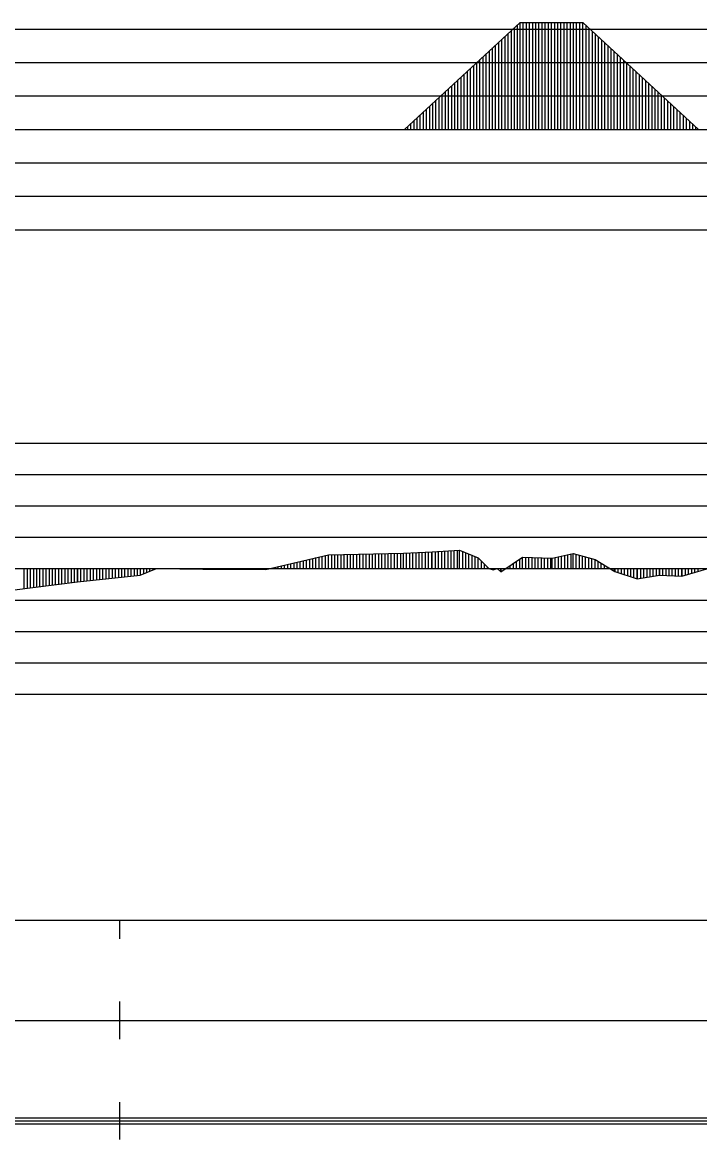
# Model space of a CAD drawing. Extents: x 2 to 10148, y 0 to 380.
# Drawn here: x 7091.9 to 7145.9, y 196.5 to 285.5 of the extents above; entities that cross this region are included whole.
import ezdxf

# ---------------------------------------------------------------- set-up
doc = ezdxf.new("R2010")
doc.units = 0
for name, color, linetype in [('POSUN_CARA', 7, 'Continuous'), ('POSUN_RASTR', 7, 'Continuous'), ('RYCHL_RASTR', 7, 'Continuous'), ('ZRYCHL_CARA', 7, 'Continuous'), ('ZRYCHL_RASTR', 7, 'Continuous')]:
    doc.layers.add(name, color=color, linetype=linetype)

msp = doc.modelspace()

# ---------------------------------------------------------------- linework, layer by layer
at = {"layer": 'POSUN_CARA'}
for p, q in [((7111.305, 241.939), (7116.304, 243.109)), ((7116.304, 243.109), (7122.269, 243.231)), ((7116.304, 242), (7116.304, 243.109)), ((7116.554, 242), (7116.554, 243.114)), ((7116.804, 242), (7116.804, 243.119)), ((7117.054, 242), (7117.054, 243.124)), ((7117.304, 242), (7117.304, 243.13)), ((7117.554, 242), (7117.554, 243.135)), ((7117.804, 242), (7117.804, 243.14)), ((7118.054, 242), (7118.054, 243.145)), ((7118.304, 242), (7118.304, 243.15)), ((7118.554, 242), (7118.554, 243.155)), ((7118.804, 242), (7118.804, 243.16)), ((7119.054, 242), (7119.054, 243.165)), ((7119.304, 242), (7119.304, 243.17)), ((7119.554, 242), (7119.554, 243.176)), ((7119.804, 242), (7119.804, 243.181)), ((7120.054, 242), (7120.054, 243.186)), ((7120.304, 242), (7120.304, 243.191)), ((7120.554, 242), (7120.554, 243.196)), ((7120.804, 242), (7120.804, 243.201)), ((7121.054, 242), (7121.054, 243.206)), ((7121.304, 242), (7121.304, 243.211)), ((7121.554, 242), (7121.554, 243.216)), ((7121.804, 242), (7121.804, 243.222)), ((7122.054, 242), (7122.054, 243.227)), ((7122.269, 243.231), (7124.568, 243.352)), ((7122.269, 242), (7122.269, 243.231)), ((7122.519, 242), (7122.519, 243.244)), ((7122.769, 242), (7122.769, 243.257)), ((7123.019, 242), (7123.019, 243.27)), ((7123.269, 242), (7123.269, 243.284)), ((7123.519, 242), (7123.519, 243.297)), ((7123.769, 242), (7123.769, 243.31)), ((7124.019, 242), (7124.019, 243.323)), ((7124.269, 242), (7124.269, 243.336)), ((7124.519, 242), (7124.519, 243.349)), ((7124.568, 243.352), (7126.739, 243.477)), ((7124.568, 242), (7124.568, 243.352)), ((7124.818, 242), (7124.818, 243.366)), ((7125.068, 242), (7125.068, 243.381)), ((7125.318, 242), (7125.318, 243.395)), ((7125.568, 242), (7125.568, 243.41)), ((7125.818, 242), (7125.818, 243.424)), ((7126.068, 242), (7126.068, 243.439)), ((7126.318, 242), (7126.318, 243.453)), ((7126.568, 242), (7126.568, 243.467)), ((7126.739, 243.477), (7128.223, 242.854)), ((7126.739, 242), (7126.739, 243.477)), ((7126.989, 242), (7126.989, 243.372)), ((7127.239, 242), (7127.239, 243.267)), ((7127.489, 242), (7127.489, 243.163)), ((7127.739, 242), (7127.739, 243.058)), ((7134.112, 242.827), (7135.778, 243.202)), ((7135.362, 242), (7135.362, 243.108)), ((7135.612, 242), (7135.612, 243.164)), ((7135.778, 243.202), (7137.523, 242.731)), ((7135.778, 242), (7135.778, 243.202)), ((7136.028, 242), (7136.028, 243.134)), ((7136.278, 242), (7136.278, 243.067)), ((7112.305, 242), (7112.305, 242.173)), ((7112.555, 242), (7112.555, 242.231)), ((7112.805, 242), (7112.805, 242.29)), ((7113.055, 242), (7113.055, 242.348)), ((7113.305, 242), (7113.305, 242.407)), ((7113.555, 242), (7113.555, 242.465)), ((7113.805, 242), (7113.805, 242.524)), ((7114.055, 242), (7114.055, 242.582)), ((7114.305, 242), (7114.305, 242.641)), ((7114.555, 242), (7114.555, 242.7)), ((7114.805, 242), (7114.805, 242.758)), ((7115.055, 242), (7115.055, 242.817)), ((7115.305, 242), (7115.305, 242.875)), ((7115.555, 242), (7115.555, 242.934)), ((7115.805, 242), (7115.805, 242.992)), ((7116.055, 242), (7116.055, 243.051)), ((7127.989, 242), (7127.989, 242.953)), ((7128.223, 242.854), (7129.076, 242.001)), ((7128.223, 242), (7128.223, 242.854)), ((7128.473, 242), (7128.473, 242.604)), ((7128.723, 242), (7128.723, 242.354)), ((7130.025, 241.746), (7131.76, 242.908)), ((7130.775, 242), (7130.775, 242.248)), ((7131.025, 242), (7131.025, 242.416)), ((7131.275, 242), (7131.275, 242.583)), ((7131.525, 242), (7131.525, 242.751)), ((7131.76, 242.908), (7134.112, 242.827)), ((7131.76, 242), (7131.76, 242.908)), ((7132.01, 242), (7132.01, 242.9)), ((7132.26, 242), (7132.26, 242.891)), ((7132.51, 242), (7132.51, 242.882)), ((7132.76, 242), (7132.76, 242.874)), ((7133.01, 242), (7133.01, 242.865)), ((7133.26, 242), (7133.26, 242.857)), ((7133.51, 242), (7133.51, 242.848)), ((7133.76, 242), (7133.76, 242.839)), ((7134.01, 242), (7134.01, 242.831)), ((7134.112, 242), (7134.112, 242.827)), ((7134.362, 242), (7134.362, 242.883)), ((7134.612, 242), (7134.612, 242.939)), ((7134.862, 242), (7134.862, 242.996)), ((7135.112, 242), (7135.112, 243.052)), ((7136.528, 242), (7136.528, 242.999)), ((7136.778, 242), (7136.778, 242.932)), ((7137.028, 242), (7137.028, 242.864)), ((7137.278, 242), (7137.278, 242.797)), ((7137.523, 242.731), (7139.101, 241.767)), ((7137.523, 242), (7137.523, 242.731)), ((7137.773, 242), (7137.773, 242.578)), ((7138.023, 242), (7138.023, 242.425)), ((7138.273, 242), (7138.273, 242.272)), ((7092.048, 242), (7092.048, 240.41)), ((7092.298, 242), (7092.298, 240.44)), ((7092.548, 242), (7092.548, 240.471)), ((7092.798, 242), (7092.798, 240.502)), ((7093.048, 242), (7093.048, 240.533)), ((7093.298, 242), (7093.298, 240.564)), ((7093.548, 242), (7093.548, 240.595)), ((7093.798, 242), (7093.798, 240.626)), ((7094.048, 242), (7094.048, 240.657)), ((7094.298, 242), (7094.298, 240.688)), ((7094.548, 242), (7094.548, 240.718)), ((7094.798, 242), (7094.798, 240.749)), ((7095.048, 242), (7095.048, 240.78)), ((7095.298, 242), (7095.298, 240.811)), ((7095.548, 242), (7095.548, 240.842)), ((7095.798, 242), (7095.798, 240.873)), ((7096.048, 242), (7096.048, 240.904)), ((7096.298, 242), (7096.298, 240.935)), ((7096.316, 242), (7096.316, 240.937)), ((7096.316, 240.937), (7101.307, 241.479)), ((7096.566, 242), (7096.566, 240.964)), ((7096.816, 242), (7096.816, 240.991)), ((7097.066, 242), (7097.066, 241.018)), ((7097.316, 242), (7097.316, 241.045)), ((7097.566, 242), (7097.566, 241.072)), ((7097.816, 242), (7097.816, 241.1)), ((7098.066, 242), (7098.066, 241.127)), ((7098.316, 242), (7098.316, 241.154)), ((7098.566, 242), (7098.566, 241.181)), ((7098.816, 242), (7098.816, 241.208)), ((7099.066, 242), (7099.066, 241.235)), ((7099.316, 242), (7099.316, 241.263)), ((7099.566, 242), (7099.566, 241.29)), ((7099.816, 242), (7099.816, 241.317)), ((7100.066, 242), (7100.066, 241.344)), ((7100.316, 242), (7100.316, 241.371)), ((7100.566, 242), (7100.566, 241.398)), ((7100.816, 242), (7100.816, 241.425)), ((7101.066, 242), (7101.066, 241.453)), ((7101.307, 242), (7101.307, 241.479)), ((7101.307, 241.479), (7102.596, 241.998)), ((7101.557, 242), (7101.557, 241.58)), ((7101.807, 242), (7101.807, 241.68)), ((7102.057, 242), (7102.057, 241.781)), ((7102.307, 242), (7102.307, 241.882)), ((7102.557, 242), (7102.557, 241.983)), ((7102.596, 242), (7102.596, 241.998)), ((7102.596, 241.998), (7106.298, 241.957)), ((7102.846, 242), (7102.846, 241.995)), ((7103.096, 242), (7103.096, 241.993)), ((7103.346, 242), (7103.346, 241.99)), ((7103.596, 242), (7103.596, 241.987)), ((7103.846, 242), (7103.846, 241.984)), ((7104.096, 242), (7104.096, 241.982)), ((7104.346, 242), (7104.346, 241.979)), ((7104.596, 242), (7104.596, 241.976)), ((7104.846, 242), (7104.846, 241.973)), ((7105.096, 242), (7105.096, 241.971)), ((7105.346, 242), (7105.346, 241.968)), ((7105.596, 242), (7105.596, 241.965)), ((7105.846, 242), (7105.846, 241.962)), ((7106.096, 242), (7106.096, 241.959)), ((7106.298, 242), (7106.298, 241.957)), ((7106.298, 241.957), (7111.305, 241.939)), ((7106.548, 242), (7106.548, 241.956)), ((7106.798, 242), (7106.798, 241.955)), ((7107.048, 242), (7107.048, 241.954)), ((7107.298, 242), (7107.298, 241.953)), ((7107.548, 242), (7107.548, 241.953)), ((7107.798, 242), (7107.798, 241.952)), ((7108.048, 242), (7108.048, 241.951)), ((7108.298, 242), (7108.298, 241.95)), ((7108.548, 242), (7108.548, 241.949)), ((7108.798, 242), (7108.798, 241.948)), ((7109.048, 242), (7109.048, 241.947)), ((7109.298, 242), (7109.298, 241.946)), ((7109.548, 242), (7109.548, 241.945)), ((7109.798, 242), (7109.798, 241.944)), ((7110.048, 242), (7110.048, 241.943)), ((7110.298, 242), (7110.298, 241.942)), ((7110.548, 242), (7110.548, 241.941)), ((7110.798, 242), (7110.798, 241.94)), ((7111.048, 242), (7111.048, 241.939)), ((7111.298, 242), (7111.298, 241.939)), ((7111.305, 242), (7111.305, 241.939)), ((7111.555, 242), (7111.555, 241.997)), ((7111.805, 242), (7111.805, 242.056)), ((7112.055, 242), (7112.055, 242.114)), ((7128.973, 242), (7128.973, 242.104)), ((7129.076, 242.001), (7129.423, 241.917)), ((7129.076, 242), (7129.076, 242.001)), ((7129.326, 242), (7129.326, 241.94)), ((7129.423, 241.917), (7129.736, 242.001)), ((7129.423, 242), (7129.423, 241.917)), ((7129.673, 242), (7129.673, 241.984)), ((7129.736, 242.001), (7130.025, 241.746)), ((7129.736, 242), (7129.736, 242.001)), ((7129.986, 242), (7129.986, 241.78)), ((7130.025, 242), (7130.025, 241.746)), ((7130.275, 242), (7130.275, 241.913)), ((7130.525, 242), (7130.525, 242.081)), ((7138.523, 242), (7138.523, 242.12)), ((7138.773, 242), (7138.773, 241.967)), ((7139.023, 242), (7139.023, 241.814)), ((7139.101, 242), (7139.101, 241.767)), ((7139.101, 241.767), (7140.888, 241.181)), ((7139.351, 242), (7139.351, 241.685)), ((7139.601, 242), (7139.601, 241.603)), ((7139.851, 242), (7139.851, 241.521)), ((7140.101, 242), (7140.101, 241.439)), ((7140.351, 242), (7140.351, 241.357)), ((7140.601, 242), (7140.601, 241.275)), ((7140.851, 242), (7140.851, 241.193)), ((7140.888, 242), (7140.888, 241.181)), ((7140.888, 241.181), (7142.651, 241.489)), ((7141.138, 242), (7141.138, 241.225)), ((7141.388, 242), (7141.388, 241.268)), ((7141.638, 242), (7141.638, 241.312)), ((7141.888, 242), (7141.888, 241.356)), ((7142.138, 242), (7142.138, 241.399)), ((7142.388, 242), (7142.388, 241.443)), ((7142.638, 242), (7142.638, 241.487)), ((7142.651, 242), (7142.651, 241.489)), ((7142.651, 241.489), (7144.449, 241.409)), ((7142.901, 242), (7142.901, 241.478)), ((7143.151, 242), (7143.151, 241.467)), ((7143.401, 242), (7143.401, 241.456)), ((7143.651, 242), (7143.651, 241.445)), ((7143.901, 242), (7143.901, 241.434)), ((7144.151, 242), (7144.151, 241.423)), ((7144.401, 242), (7144.401, 241.412)), ((7144.449, 241.409), (7146.612, 242.047)), ((7144.449, 242), (7144.449, 241.409)), ((7144.699, 242), (7144.699, 241.483)), ((7144.949, 242), (7144.949, 241.557)), ((7145.199, 242), (7145.199, 241.63)), ((7145.449, 242), (7145.449, 241.704)), ((7145.699, 242), (7145.699, 241.778)), ((7091.298, 240.317), (7096.316, 240.937))]:
    msp.add_line(p, q, dxfattribs=at)
at = {"layer": 'POSUN_RASTR'}
for p, q in [((7042, 252), (7238, 252)), ((7042, 249.5), (7238, 249.5)), ((7042, 247), (7238, 247)), ((7042, 244.5), (7238, 244.5)), ((6872.96, 242), (8072.176, 242)), ((7042, 239.5), (7238, 239.5)), ((7042, 237), (7238, 237)), ((7042, 234.5), (7238, 234.5)), ((7042, 232), (7238, 232))]:
    msp.add_line(p, q, dxfattribs=at)
at = {"layer": 'RYCHL_RASTR'}
for p, q in [((6869.051, 214), (8074.39, 214)), ((7099.683, 212.5), (7099.683, 214)), ((7099.683, 204.5), (7099.683, 207.5)), ((6869.051, 206), (8074.39, 206)), ((7099.683, 196.5), (7099.683, 199.5)), ((6869.051, 198.25), (8074.39, 198.25)), ((6869.051, 198), (8074.39, 198)), ((6869.051, 197.75), (8074.39, 197.75))]:
    msp.add_line(p, q, dxfattribs=at)
at = {"layer": 'ZRYCHL_CARA'}
for p, q in [((7122.361, 277), (7131.561, 285.53)), ((7131.111, 277), (7131.111, 285.113)), ((7131.361, 277), (7131.361, 285.345)), ((7131.561, 277), (7131.561, 285.53)), ((7131.561, 285.53), (7136.562, 285.53)), ((7131.811, 277), (7131.811, 285.53)), ((7132.061, 277), (7132.061, 285.53)), ((7132.311, 277), (7132.311, 285.53)), ((7132.561, 277), (7132.561, 285.53)), ((7132.811, 277), (7132.811, 285.53)), ((7133.061, 277), (7133.061, 285.53)), ((7133.311, 277), (7133.311, 285.53)), ((7133.561, 277), (7133.561, 285.53)), ((7133.811, 277), (7133.811, 285.53)), ((7134.061, 277), (7134.061, 285.53)), ((7134.311, 277), (7134.311, 285.53)), ((7134.561, 277), (7134.561, 285.53)), ((7134.811, 277), (7134.811, 285.53)), ((7135.061, 277), (7135.061, 285.53)), ((7135.311, 277), (7135.311, 285.53)), ((7135.561, 277), (7135.561, 285.53)), ((7135.811, 277), (7135.811, 285.53)), ((7136.061, 277), (7136.061, 285.53)), ((7136.311, 277), (7136.311, 285.53)), ((7136.561, 277), (7136.561, 285.53)), ((7136.562, 277), (7136.562, 285.53)), ((7136.562, 285.53), (7145.762, 277)), ((7136.812, 277), (7136.812, 285.299)), ((7137.062, 277), (7137.062, 285.067)), ((7130.111, 277), (7130.111, 284.186)), ((7130.361, 277), (7130.361, 284.418)), ((7130.611, 277), (7130.611, 284.65)), ((7130.861, 277), (7130.861, 284.881)), ((7137.312, 277), (7137.312, 284.835)), ((7137.562, 277), (7137.562, 284.603)), ((7137.812, 277), (7137.812, 284.371)), ((7138.062, 277), (7138.062, 284.14)), ((7129.111, 277), (7129.111, 283.259)), ((7129.361, 277), (7129.361, 283.49)), ((7129.611, 277), (7129.611, 283.722)), ((7129.861, 277), (7129.861, 283.954)), ((7138.312, 277), (7138.312, 283.908)), ((7138.562, 277), (7138.562, 283.676)), ((7138.812, 277), (7138.812, 283.444)), ((7139.062, 277), (7139.062, 283.212)), ((7128.111, 277), (7128.111, 282.331)), ((7128.361, 277), (7128.361, 282.563)), ((7128.611, 277), (7128.611, 282.795)), ((7128.861, 277), (7128.861, 283.027)), ((7139.312, 277), (7139.312, 282.981)), ((7139.562, 277), (7139.562, 282.749)), ((7139.812, 277), (7139.812, 282.517)), ((7140.062, 277), (7140.062, 282.285)), ((7127.111, 277), (7127.111, 281.404)), ((7127.361, 277), (7127.361, 281.636)), ((7127.611, 277), (7127.611, 281.868)), ((7127.861, 277), (7127.861, 282.1)), ((7140.312, 277), (7140.312, 282.053)), ((7140.562, 277), (7140.562, 281.822)), ((7140.812, 277), (7140.812, 281.59)), ((7141.062, 277), (7141.062, 281.358)), ((7126.111, 277), (7126.111, 280.477)), ((7126.361, 277), (7126.361, 280.709)), ((7126.611, 277), (7126.611, 280.941)), ((7126.861, 277), (7126.861, 281.172)), ((7141.312, 277), (7141.312, 281.126)), ((7141.562, 277), (7141.562, 280.894)), ((7141.812, 277), (7141.812, 280.662)), ((7125.361, 277), (7125.361, 279.782)), ((7125.611, 277), (7125.611, 280.013)), ((7125.861, 277), (7125.861, 280.245)), ((7142.062, 277), (7142.062, 280.431)), ((7142.312, 277), (7142.312, 280.199)), ((7142.562, 277), (7142.562, 279.967)), ((7142.812, 277), (7142.812, 279.735)), ((7124.361, 277), (7124.361, 278.854)), ((7124.611, 277), (7124.611, 279.086)), ((7124.861, 277), (7124.861, 279.318)), ((7125.111, 277), (7125.111, 279.55)), ((7143.062, 277), (7143.062, 279.503)), ((7143.312, 277), (7143.312, 279.272)), ((7143.562, 277), (7143.562, 279.04)), ((7143.812, 277), (7143.812, 278.808)), ((7123.361, 277), (7123.361, 277.927)), ((7123.611, 277), (7123.611, 278.159)), ((7123.861, 277), (7123.861, 278.391)), ((7124.111, 277), (7124.111, 278.623)), ((7144.062, 277), (7144.062, 278.576)), ((7144.312, 277), (7144.312, 278.344)), ((7144.562, 277), (7144.562, 278.113)), ((7144.812, 277), (7144.812, 277.881)), ((6872.96, 277), (8072.176, 277)), ((7122.611, 277), (7122.611, 277.232)), ((7122.861, 277), (7122.861, 277.464)), ((7123.111, 277), (7123.111, 277.695)), ((7145.062, 277), (7145.062, 277.649)), ((7145.312, 277), (7145.312, 277.417)), ((7145.562, 277), (7145.562, 277.185))]:
    msp.add_line(p, q, dxfattribs=at)
at = {"layer": 'ZRYCHL_RASTR'}
for p, q in [((7042, 285), (7238, 285)), ((7042, 282.333), (7238, 282.333)), ((7042, 279.667), (7238, 279.667)), ((7042, 274.333), (7238, 274.333)), ((7042, 271.667), (7238, 271.667)), ((7042, 269), (7238, 269))]:
    msp.add_line(p, q, dxfattribs=at)

doc.saveas('drawing.dxf')
